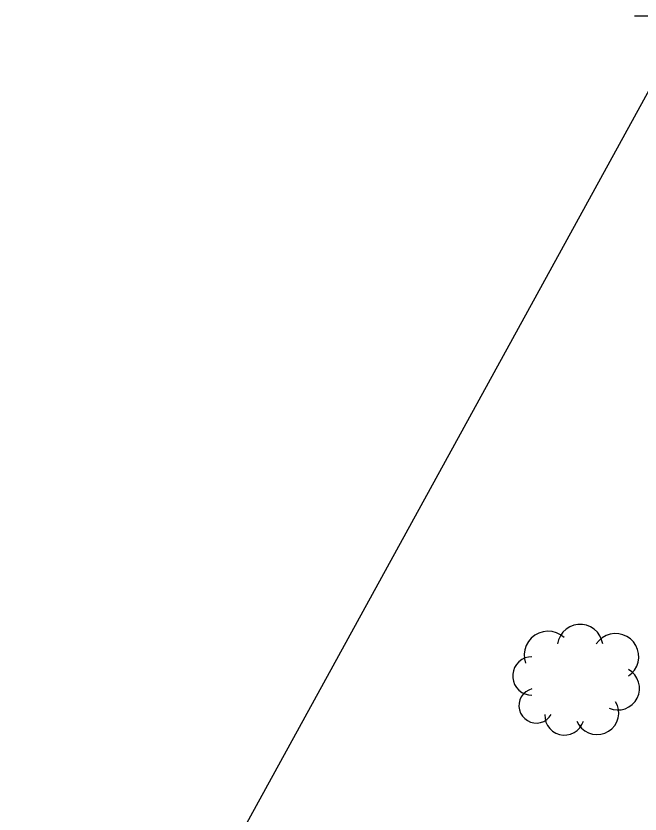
# Model space of a CAD drawing. Extents: x 1363693 to 1365209, y 422201 to 424153.
# Drawn here: x 1364106.79 to 1364118.05, y 422863.86 to 422878.27 of the extents above; entities that cross this region are included whole.
import ezdxf

# ---------------------------------------------------------------- set-up
doc = ezdxf.new("R2010")
doc.units = 0
for name, color, linetype in [('RD_X_Fence', 7, 'Continuous'), ('SV_X_Shot_Marker', 7, 'Continuous'), ('VG_X_Cells', 7, 'Continuous')]:
    doc.layers.add(name, color=color, linetype=linetype)

msp = doc.modelspace()

# ---------------------------------------------------------------- linework, layer by layer
at = {"layer": 'RD_X_Fence'}
msp.add_line((1364106.787, 422856.103), (1364118.947, 422878.272), dxfattribs=at)
at = {"layer": 'SV_X_Shot_Marker'}
msp.add_line((1364117.947, 422878.272), (1364119.947, 422878.272), dxfattribs=at)
at = {"layer": 'VG_X_Cells'}
for points in [[(1364117.376, 422866.934), (1364117.357, 422867.009), (1364117.325, 422867.08), (1364117.28, 422867.144), (1364117.223, 422867.198), (1364117.158, 422867.24), (1364117.085, 422867.269), (1364117.009, 422867.284), (1364116.93, 422867.284), (1364116.854, 422867.269), (1364116.781, 422867.24), (1364116.716, 422867.198), (1364116.659, 422867.144), (1364116.614, 422867.08), (1364116.581, 422867.009), (1364116.563, 422866.934)], [(1364116.679, 422867.05), (1364116.614, 422867.099), (1364116.541, 422867.134), (1364116.462, 422867.156), (1364116.38, 422867.162), (1364116.299, 422867.152), (1364116.221, 422867.128), (1364116.15, 422867.089), (1364116.086, 422867.038), (1364116.034, 422866.975), (1364115.994, 422866.904), (1364115.968, 422866.827), (1364115.958, 422866.746), (1364115.963, 422866.664), (1364115.983, 422866.585)], [(1364117.84, 422866.353), (1364117.901, 422866.402), (1364117.951, 422866.461), (1364117.99, 422866.529), (1364118.015, 422866.603), (1364118.026, 422866.679), (1364118.023, 422866.757), (1364118.005, 422866.833), (1364117.974, 422866.904), (1364117.93, 422866.969), (1364117.875, 422867.024), (1364117.811, 422867.067), (1364117.74, 422867.099), (1364117.664, 422867.116), (1364117.586, 422867.119), (1364117.509, 422867.108), (1364117.436, 422867.083), (1364117.368, 422867.044), (1364117.309, 422866.994), (1364117.26, 422866.934)], [(1364116.099, 422866.701), (1364116.035, 422866.695), (1364115.973, 422866.678), (1364115.915, 422866.649), (1364115.864, 422866.61), (1364115.821, 422866.563), (1364115.787, 422866.508), (1364115.764, 422866.448), (1364115.752, 422866.385), (1364115.752, 422866.321), (1364115.764, 422866.258), (1364115.787, 422866.198), (1364115.821, 422866.143), (1364115.864, 422866.096), (1364115.915, 422866.057), (1364115.973, 422866.028), (1364116.035, 422866.011), (1364116.099, 422866.005)], [(1364117.492, 422865.772), (1364117.562, 422865.749), (1364117.636, 422865.739), (1364117.71, 422865.744), (1364117.782, 422865.762), (1364117.849, 422865.794), (1364117.908, 422865.838), (1364117.959, 422865.892), (1364117.998, 422865.955), (1364118.025, 422866.024), (1364118.038, 422866.097), (1364118.037, 422866.171), (1364118.022, 422866.244), (1364117.994, 422866.312), (1364117.953, 422866.374), (1364117.901, 422866.427), (1364117.84, 422866.469)], [(1364116.099, 422866.121), (1364116.041, 422866.1), (1364115.988, 422866.068), (1364115.943, 422866.026), (1364115.907, 422865.976), (1364115.881, 422865.921), (1364115.866, 422865.861), (1364115.864, 422865.8), (1364115.873, 422865.739), (1364115.894, 422865.681), (1364115.926, 422865.629), (1364115.968, 422865.583), (1364116.017, 422865.547), (1364116.073, 422865.521), (1364116.133, 422865.506), (1364116.194, 422865.503), (1364116.255, 422865.513), (1364116.313, 422865.534), (1364116.365, 422865.565), (1364116.411, 422865.607), (1364116.447, 422865.656)], [(1364116.911, 422865.54), (1364116.946, 422865.473), (1364116.994, 422865.413), (1364117.051, 422865.364), (1364117.118, 422865.327), (1364117.19, 422865.304), (1364117.265, 422865.295), (1364117.341, 422865.3), (1364117.414, 422865.321), (1364117.482, 422865.354), (1364117.542, 422865.401), (1364117.592, 422865.458), (1364117.63, 422865.524), (1364117.655, 422865.596), (1364117.665, 422865.671), (1364117.66, 422865.747), (1364117.641, 422865.82), (1364117.608, 422865.889)], [(1364116.331, 422865.656), (1364116.335, 422865.588), (1364116.352, 422865.522), (1364116.381, 422865.46), (1364116.421, 422865.404), (1364116.472, 422865.358), (1364116.53, 422865.322), (1364116.594, 422865.298), (1364116.662, 422865.287), (1364116.731, 422865.289), (1364116.797, 422865.304), (1364116.86, 422865.331), (1364116.916, 422865.37), (1364116.964, 422865.419), (1364117.002, 422865.477), (1364117.028, 422865.54)]]:
    msp.add_lwpolyline(points, dxfattribs=at)

doc.saveas('drawing.dxf')
